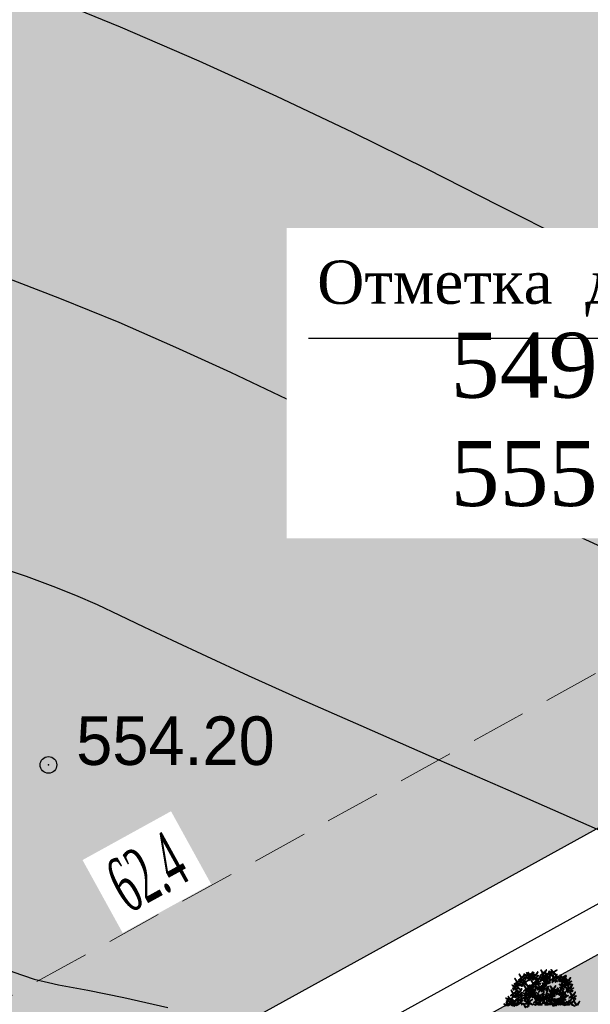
# Model space of a CAD drawing. Extents: x 883 to 364438, y -13 to 4201180.
# Tile 540 of 607: x 364191 to 364201, y 4200876 to 4200893. Entities that reach past the tile are written whole.
import ezdxf
from ezdxf import colors
from ezdxf.entities.mleader import LeaderData, LeaderLine
from ezdxf.math import Vec2, Vec3

# ---------------------------------------------------------------- set-up
doc = ezdxf.new("R2010")
doc.units = 0
doc.header["$LTSCALE"] = 0.5
doc.header["$MEASUREMENT"] = 0
doc.header["$PDMODE"] = 32
doc.header["$PDSIZE"] = 0.3
doc.linetypes.add('CONTI', pattern=[0])
doc.linetypes.add('G_BUILDING_LINE', pattern=[3, 2, -1])
for name, color, linetype in [('(004) Точки рельефа', 7, 'Continuous'), ('00', 7, 'Continuous'), ('GORIZDEFAULT', 32, 'CONTI'), ('PI_TTDEFAULT', 5, 'CONTI')]:
    doc.layers.add(name, color=color, linetype=linetype)
for name, color, linetype, lineweight in [('(032) Горизонтали утолщенные', 32, 'Continuous', 30), ('.', 7, 'Continuous', 15), ('L-tree', 102, 'Continuous', 35)]:
    doc.layers.add(name, color=color, linetype=linetype, lineweight=lineweight)
doc.styles.add('D-431', font='d431.ttf')
doc.styles.get("Standard").update_dxf_attribs({"font": 'times.ttf'})
doc.styles.add('TimesNewRomanCyr', font='times.ttf', dxfattribs={"width": 0.5, "height": 1})
doc.linetypes.add('ограждение2', pattern='A,0.25,-0.1,[132,ltypeshp.shx,S=0.1,R=0,X=-0.1,Y=0],-0.1,1', length=1.45)
doc.dimstyles.new('GENPLAN1', dxfattribs={"dimscale": 0.5, "dimtxt": 1, "dimasz": 1.2, "dimexe": 1.3, "dimexo": 1.5, "dimgap": 0.5, "dimtad": 1, "dimdec": 1, "dimzin": 0, "dimdsep": 46, "dimtxsty": 'TimesNewRomanCyr', "dimblk1": 'OBLIQUE', "dimblk2": 'OBLIQUE', "dimsah": 1, "dimcen": 1, "dimadec": 0, "dimazin": 0, "dimtfac": 0.75, "dimtdec": 1, "dimtix": 1, "dimtmove": 0, "dimatfit": 3, "dimfxl": 1, "dimtvp": 1.2, "dimtfill": 1, "dimlwd": 0, "dimlwe": 0, "dimarcsym": 0})

# ---------------------------------------------------------------- blocks, each defined once
blk = doc.blocks.new('gergrgrre')
at = {"layer": '(032) Горизонтали утолщенные', "color": 32}
blk.add_polyline3d([(360475.12, 4200882.79, 554), (360476.94, 4200882.43, 554), (360479.05, 4200881.96, 554), (360481.34, 4200881.4, 554), (360483.68, 4200880.77, 554), (360485.96, 4200880.12, 554), (360488.07, 4200879.47, 554), (360489.9, 4200878.85, 554), (360491.35, 4200878.29, 554), (360492.46, 4200877.8, 554), (360493.3, 4200877.37, 554), (360493.92, 4200876.99, 554), (360494.39, 4200876.69, 554), (360494.77, 4200876.44, 554), (360495.12, 4200876.25, 554), (360495.5, 4200876.12, 554), (360495.94, 4200876.02, 554), (360496.47, 4200875.92, 554), (360497.12, 4200875.79, 554), (360497.91, 4200875.61, 554)], dxfattribs=at)
at = {"layer": 'GORIZDEFAULT', "color": 32}
for points in [[(360495.65, 4200893.86, 555.5), (360497.05, 4200893.28, 555.5), (360498.47, 4200892.67, 555.5), (360499.87, 4200892.03, 555.5), (360501.24, 4200891.38, 555.5), (360502.58, 4200890.72, 555.5), (360503.87, 4200890.07, 555.5), (360505.11, 4200889.44, 555.5), (360506.29, 4200888.84, 555.5), (360507.4, 4200888.28, 555.5), (360508.44, 4200887.78, 555.5), (360509.43, 4200887.31, 555.5), (360510.43, 4200886.86, 555.5), (360511.45, 4200886.41, 555.5), (360512.55, 4200885.94, 555.5), (360513.76, 4200885.43, 555.5), (360515.11, 4200884.86, 555.5), (360516.63, 4200884.22, 555.5)], [(360494.85, 4200888.82, 555), (360495.96, 4200888.39, 555), (360497.03, 4200887.96, 555), (360498.05, 4200887.51, 555), (360499.04, 4200887.06, 555), (360500.05, 4200886.58, 555), (360501.09, 4200886.08, 555), (360502.21, 4200885.54, 555), (360503.44, 4200884.96, 555), (360504.81, 4200884.33, 555), (360506.35, 4200883.63, 555), (360508.02, 4200882.9, 555), (360509.76, 4200882.14, 555), (360511.53, 4200881.39, 555), (360513.27, 4200880.65, 555), (360514.93, 4200879.95, 555), (360516.45, 4200879.31, 555)], [(360494.79, 4200883.57, 554.5), (360495.36, 4200883.38, 554.5), (360495.84, 4200883.2, 554.5), (360496.25, 4200883.04, 554.5), (360496.64, 4200882.87, 554.5), (360497.04, 4200882.68, 554.5), (360497.48, 4200882.47, 554.5), (360497.99, 4200882.23, 554.5), (360498.61, 4200881.94, 554.5), (360499.36, 4200881.59, 554.5), (360500.28, 4200881.18, 554.5), (360501.39, 4200880.69, 554.5), (360502.66, 4200880.13, 554.5), (360504.04, 4200879.53, 554.5), (360505.5, 4200878.89, 554.5), (360506.99, 4200878.23, 554.5), (360508.48, 4200877.58, 554.5), (360509.92, 4200876.93, 554.5), (360511.27, 4200876.31, 554.5), (360512.54, 4200875.73, 554.5), (360513.72, 4200875.17, 554.5)]]:
    blk.add_polyline3d(points, dxfattribs=at)
at = {"layer": 'PI_TTDEFAULT', "color": 5}
blk.add_point((360495.76, 4200879.98, 554.2), dxfattribs=at)
at = {"layer": '(004) Точки рельефа', "style": 'D-431'}
blk.add_text('554.20', height=0.875, dxfattribs=at).set_placement((360496.26, 4200879.98))
blk = doc.blocks.new('_Oblique')
at = {"color": 0, "linetype": 'ByBlock', "lineweight": -2}
blk.add_line((-0.5, -0.5), (0.5, 0.5), dxfattribs=at)
blk = doc.blocks.new('*D490')
at = {"color": 0, "linetype": 'G_BUILDING_LINE', "lineweight": 0, "transparency": 16777216}
for p, q in [((364222.222, 4200889.883), (364220.505, 4200892.998)), ((364166.19, 4200862.319), (364220.819, 4200892.429)), ((364167.593, 4200859.774), (364165.877, 4200862.889))]:
    blk.add_line(p, q, dxfattribs=at)
at = {"layer": 'Defpoints', "color": 0, "linetype": 'Continuous', "lineweight": 30, "transparency": 16777216}
for p in [(364220.819, 4200892.429), (364222.584, 4200889.226), (364167.955, 4200859.117)]:
    blk.add_point(p, dxfattribs=at)
at = {"color": 0, "linetype": 'Continuous', "lineweight": 0, "transparency": 16777216, "xscale": 0.6, "yscale": 0.6, "zscale": 0.6}
for p, rotation in [((364220.819, 4200892.429), 28.86185419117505), ((364166.19, 4200862.319), 208.8618541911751)]:
    blk.add_blockref('_Oblique', p, dxfattribs=dict(at, rotation=rotation))
at = {"color": 0, "linetype": 'Continuous', "lineweight": 30, "transparency": 16777216, "insert": (364193.138, 4200878.04), "char_height": 1, "attachment_point": 5, "rotation": 28.8619, "style": 'TimesNewRomanCyr', "bg_fill": 3, "box_fill_scale": 1.25, "bg_fill_color": 256, "bg_fill_true_color": 13158600, "bg_fill_transparency": 0}
blk.add_mtext('62.4', dxfattribs=at)
blk = doc.blocks.new('*D637')
at = {"color": 0, "linetype": 'G_BUILDING_LINE', "lineweight": 0, "transparency": 16777216}
for p, q in [((364215.951, 4200880.78), (364215.999, 4200880.692)), ((364172.79, 4200856.146), (364216.313, 4200880.123)), ((364172.428, 4200856.803), (364172.477, 4200856.715))]:
    blk.add_line(p, q, dxfattribs=at)
at = {"layer": 'Defpoints', "color": 0, "linetype": 'Continuous', "lineweight": 30, "transparency": 16777216}
for p in [(364216.313, 4200880.123), (364216.313, 4200880.123), (364172.79, 4200856.146)]:
    blk.add_point(p, dxfattribs=at)
at = {"color": 0, "linetype": 'Continuous', "lineweight": 0, "transparency": 16777216, "xscale": 0.6, "yscale": 0.6, "zscale": 0.6}
for p, rotation in [((364216.313, 4200880.123), 28.85090075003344), ((364172.79, 4200856.146), 208.8509007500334)]:
    blk.add_blockref('_Oblique', p, dxfattribs=dict(at, rotation=rotation))
at = {"color": 0, "linetype": 'Continuous', "lineweight": 30, "transparency": 16777216, "insert": (364194.185, 4200868.8), "char_height": 1, "attachment_point": 5, "rotation": 28.8509, "style": 'TimesNewRomanCyr', "bg_fill": 3, "box_fill_scale": 1.25, "bg_fill_color": 256, "bg_fill_true_color": 13158600, "bg_fill_transparency": 0}
blk.add_mtext('49.7', dxfattribs=at)
blk = doc.blocks.new('shrub3')
at = {"color": 32}
for p, q in [((-68.5, 143.5), (-106.2, 232.3)), ((68.9, 162.4), (98.6, 213.5)), ((-6, -2.5), (-59.9, 126.7)), ((-6, -2.5), (58.7, 140.1)), ((130.9, 52), (217.1, 95.1)), ((7.5, -2.5), (134.1, 54)), ((12.9, -2.5), (147.6, 19)), ((4.8, -21.3), (142.2, -225.9)), ((12.9, -5.2), (169.1, -161.3)), ((58.2, -42.2), (184.8, -55.6)), ((74.3, -125.6), (79.7, -168.6))]:
    blk.add_line(p, q, dxfattribs=at)
at = {"color": 94}
for points in [[(-140.3, 256.1), (-149.5, 258.4), (-144.9, 283.7), (-142.6, 256.1)], [(-133.4, 244.5), (-142.6, 244.5), (-124.1, 272.2), (-133.4, 246.8)], [(-105.6, 248.4), (-117.1, 236.9), (-107.9, 253), (-105.6, 250.7)], [(-93.6, 226.4), (-102.9, 228.7), (-98.3, 254.1), (-96, 226.4)], [(-89.4, 264.5), (-98.6, 266.8), (-94, 292.2), (-91.7, 264.5)], [(-87.1, 246.1), (-94, 213.8), (-96.3, 246.1), (-89.4, 246.1)], [(-82.5, 253), (-91.7, 253), (-73.2, 280.7), (-82.5, 255.3)], [(-43.3, 249.2), (-45.8, 240.1), (-71.1, 245.3), (-43.4, 246.9)], [(-31.6, 255.9), (-31.8, 246.6), (-59, 265.8), (-33.9, 255.9)], [(-24.8, 251.1), (7.3, 243.4), (-25, 241.9), (-24.9, 248.8)], [(13.2, 252.6), (1.6, 241.1), (10.9, 257.2), (13.2, 254.9)], [(29.3, 268.8), (20.1, 271.1), (24.7, 296.4), (27, 268.8)], [(31.6, 250.3), (24.7, 218), (22.4, 250.3), (29.3, 250.3)], [(36.2, 257.2), (27, 257.2), (45.5, 284.9), (36.2, 259.5)], [(56.3, 266.2), (53.8, 257), (28.6, 262.3), (56.3, 263.9)], [(68, 272.8), (67.8, 263.6), (40.6, 282.7), (65.7, 272.9)], [(72.1, 249.6), (83.3, 237.8), (67.4, 247.4), (69.8, 249.7)], [(74.8, 268), (106.9, 260.3), (74.6, 258.8), (74.8, 265.7)], [(105.1, 251.4), (102.6, 242.2), (77.3, 247.4), (105, 249.1)], [(88.7, 222.2), (79.4, 224.5), (84.1, 249.8), (86.4, 222.2)], [(116.8, 258), (116.6, 248.8), (89.4, 267.9), (114.5, 258.1)], [(123.6, 253.2), (155.7, 245.5), (123.4, 244), (123.5, 250.9)], [(156.5, 222.2), (147.3, 224.5), (151.9, 249.8), (154.2, 222.2)], [(-117, 211.6), (-126.2, 213.9), (-121.6, 239.3), (-119.3, 211.6)], [(-109.8, 210.3), (-121.3, 198.7), (-112.1, 214.9), (-109.8, 212.6)], [(-110, 200.1), (-119.3, 200.1), (-100.8, 227.7), (-110, 202.4)], [(-82.5, 177.5), (-82.7, 168.3), (-109.9, 187.5), (-84.8, 177.6)], [(-91.3, 208), (-98.3, 175.7), (-100.6, 208), (-93.6, 208)], [(-86.7, 214.9), (-96, 214.9), (-77.5, 242.6), (-86.7, 217.2)], [(-51.8, 194.2), (-54.3, 185), (-79.6, 190.3), (-51.8, 191.9)], [(-75.7, 172.7), (-43.6, 165), (-75.9, 163.5), (-75.7, 170.4)], [(-40.1, 200.8), (-40.3, 191.6), (-67.5, 210.7), (-42.4, 200.9)], [(-13.6, 217.5), (-16.2, 208.3), (-41.4, 213.6), (-13.7, 215.2)], [(-36.1, 177.6), (-24.8, 165.8), (-40.7, 175.4), (-38.4, 177.7)], [(-33.3, 196), (-1.2, 188.3), (-33.5, 186.8), (-33.3, 193.7)], [(-27.6, 232.7), (-16.3, 220.9), (-32.2, 230.5), (-29.9, 232.7)], [(-4, 156.4), (-4.3, 147.1), (-31.5, 166.3), (-6.4, 156.4)], [(-1.9, 224.1), (-2.2, 214.9), (-29.4, 234), (-4.2, 224.2)], [(2.1, 200.9), (13.3, 189.1), (-2.6, 198.7), (-0.2, 201)], [(4.9, 219.3), (37, 211.6), (4.6, 210.1), (4.8, 217)], [(39.4, 170.9), (36.8, 161.7), (11.6, 167), (39.3, 168.6)], [(51.1, 177.5), (50.8, 168.3), (23.6, 187.5), (48.8, 177.6)], [(57.9, 172.7), (90, 165), (57.6, 163.5), (57.8, 170.4)], [(72.5, 206), (61, 194.5), (70.2, 210.7), (72.5, 208.3)], [(78.1, 150.2), (68.8, 152.5), (73.5, 177.9), (75.8, 150.2)], [(85, 138.7), (75.8, 138.7), (94.2, 166.3), (85, 141)], [(91, 203.7), (84.1, 171.5), (81.8, 203.7), (88.7, 203.7)], [(95.6, 210.7), (86.4, 210.7), (104.8, 238.3), (95.6, 213)], [(120.8, 234.8), (132.1, 223), (116.2, 232.6), (118.5, 234.9)], [(151.7, 192.1), (149.2, 182.9), (124, 188.1), (151.7, 189.8)], [(140.4, 206), (128.8, 194.5), (138.1, 210.7), (140.4, 208.3)], [(163.4, 198.7), (163.2, 189.5), (136, 208.6), (161.1, 198.8)], [(170.8, 164.5), (168.3, 155.4), (143, 160.6), (170.8, 162.2)], [(158.8, 203.7), (151.9, 171.5), (149.6, 203.7), (156.5, 203.7)], [(163.4, 210.7), (154.2, 210.7), (172.7, 238.3), (163.4, 213)], [(182.5, 171.2), (182.3, 162), (155.1, 181.1), (180.2, 171.2)], [(167.5, 175.5), (178.7, 163.7), (162.8, 173.3), (165.2, 175.6)], [(170.2, 193.9), (202.3, 186.2), (170, 184.7), (170.2, 191.6)], [(189.3, 166.4), (221.4, 158.7), (189.1, 157.2), (189.3, 164.1)], [(-78.5, 154.3), (-67.2, 142.5), (-83.1, 152.1), (-80.8, 154.4)], [(-77.8, 107.1), (-45.7, 99.4), (-78, 97.9), (-77.9, 104.8)], [(-52.6, 102.3), (-64.1, 90.8), (-54.9, 106.9), (-52.6, 104.6)], [(-36.4, 118.4), (-45.6, 120.7), (-41, 146.1), (-38.7, 118.4)], [(-15.7, 149.7), (-18.3, 140.6), (-43.5, 145.8), (-15.8, 147.4)], [(-34.1, 100), (-41, 67.7), (-43.3, 100), (-36.4, 100)], [(-29.5, 106.9), (-38.7, 106.9), (-20.2, 134.6), (-29.5, 109.2)], [(0, 133.2), (11.2, 121.3), (-4.7, 131), (-2.3, 133.2)], [(24.5, 120.1), (22, 110.9), (-3.2, 116.2), (24.5, 117.8)], [(2.8, 151.6), (34.8, 143.8), (2.5, 142.3), (2.7, 149.3)], [(36.2, 126.7), (36, 117.5), (8.8, 136.6), (33.9, 126.8)], [(39.4, 113.7), (36.8, 104.6), (11.6, 109.8), (39.3, 111.4)], [(51.1, 120.4), (50.8, 111.1), (23.6, 130.3), (48.8, 120.4)], [(40.3, 103.5), (51.5, 91.7), (35.6, 101.3), (38, 103.6)], [(48.4, 63.4), (39.2, 65.7), (43.8, 91), (46.1, 63.4)], [(43, 121.9), (75.1, 114.2), (42.8, 112.7), (43, 119.6)], [(55.1, 154.3), (66.3, 142.5), (50.4, 152.1), (52.8, 154.4)], [(61.9, 134), (50.4, 122.5), (59.6, 138.7), (61.9, 136.4)], [(55.1, 97.2), (66.3, 85.3), (50.4, 95), (52.8, 97.2)], [(57.9, 115.6), (90, 107.8), (57.6, 106.3), (57.8, 113.3)], [(80.4, 131.7), (73.5, 99.5), (71.2, 131.7), (78.1, 131.7)], [(105.1, 139.1), (102.6, 130), (77.3, 135.2), (105, 136.8)], [(114.7, 82.3), (114.4, 73), (87.2, 92.2), (112.4, 82.3)], [(116.8, 145.8), (116.6, 136.5), (89.4, 155.7), (114.5, 145.8)], [(141.1, 128.6), (138.6, 119.4), (113.4, 124.6), (141.1, 126.2)], [(120.8, 122.6), (132.1, 110.8), (116.2, 120.4), (118.5, 122.6)], [(123.6, 141), (155.7, 133.3), (123.4, 131.8), (123.5, 138.7)], [(152.8, 135.2), (152.6, 126), (125.4, 145.1), (150.5, 135.2)], [(156.9, 112), (168.1, 100.2), (152.2, 109.8), (154.6, 112)], [(159.6, 130.4), (191.7, 122.7), (159.4, 121.2), (159.6, 128.1)], [(184.9, 85.3), (173.3, 73.8), (182.6, 90), (184.9, 87.7)], [(186.5, 148), (197.8, 136.2), (181.9, 145.8), (184.2, 148)], [(201, 101.5), (191.8, 103.8), (196.4, 129.2), (198.7, 101.5)], [(219.6, 109.5), (217, 100.3), (191.8, 105.6), (219.5, 107.2)], [(203.3, 83), (196.4, 50.8), (194.1, 83), (201, 83)], [(208, 90), (198.7, 90), (217.2, 117.6), (208, 92.3)], [(231.3, 116.1), (231, 106.9), (203.8, 126.1), (229, 116.2)], [(233.4, 84.4), (233.2, 75.1), (206, 94.3), (231.1, 84.4)], [(235.3, 92.9), (246.5, 81.1), (230.6, 90.7), (233, 93)], [(238.1, 111.3), (270.2, 103.6), (237.8, 102.1), (238, 109)], [(-7.3, 52.3), (-9.8, 43.2), (-35, 48.4), (-7.3, 50)], [(4.4, 59), (4.2, 49.7), (-23, 68.9), (2.1, 59)], [(8.5, 35.8), (19.7, 23.9), (3.8, 33.6), (6.2, 35.8)], [(11.2, 54.2), (43.3, 46.4), (11, 44.9), (11.2, 51.9)], [(32.2, 47.2), (20.7, 35.7), (29.9, 51.8), (32.2, 49.5)], [(38.6, 7), (27.1, -4.5), (36.3, 11.6), (38.6, 9.3)], [(50.7, 44.9), (43.8, 12.6), (41.5, 44.9), (48.4, 44.9)], [(54.8, 23.1), (45.5, 25.5), (50.1, 50.8), (52.5, 23.1)], [(55.3, 51.8), (46.1, 51.8), (64.6, 79.5), (55.3, 54.2)], [(57.1, 4.7), (50.1, -27.6), (47.8, 4.7), (54.8, 4.7)], [(61.7, 11.6), (52.5, 11.6), (70.9, 39.3), (61.7, 13.9)], [(103, 75.6), (100.4, 66.4), (75.2, 71.7), (102.9, 73.3)], [(86.6, -10.7), (77.3, -8.4), (81.9, 16.9), (84.3, -10.7)], [(93.5, -22.3), (84.3, -22.3), (102.7, 5.4), (93.5, -20)], [(128.4, 50.2), (125.9, 41), (100.6, 46.3), (128.4, 47.9)], [(140.1, 56.8), (139.9, 47.6), (112.7, 66.8), (137.8, 56.9)], [(118.7, 59.1), (129.9, 47.2), (114, 56.9), (116.4, 59.1)], [(121.5, 77.5), (153.6, 69.7), (121.2, 68.2), (121.4, 75.2)], [(144.1, 33.6), (155.4, 21.8), (139.5, 31.5), (141.8, 33.7)], [(146.9, 52.1), (179, 44.3), (146.7, 42.8), (146.9, 49.7)], [(187.8, 60.8), (185.2, 51.6), (160, 56.9), (187.7, 58.5)], [(199.5, 67.4), (199.2, 58.2), (172, 77.4), (197.2, 67.5)], [(221.7, 77.7), (219.2, 68.6), (193.9, 73.8), (221.6, 75.4)], [(225.9, 14.2), (223.4, 5), (198.2, 10.3), (225.9, 11.9)], [(203.5, 44.2), (214.7, 32.4), (198.8, 42), (201.2, 44.3)], [(206.3, 62.6), (238.4, 54.9), (206, 53.4), (206.2, 60.3)], [(237.6, 20.8), (237.4, 11.6), (210.2, 30.8), (235.3, 20.9)], [(237.4, 61.2), (248.7, 49.3), (232.8, 59), (235.1, 61.2)], [(240.2, 79.6), (272.3, 71.8), (240, 70.3), (240.1, 77.3)], [(244.4, 16.1), (276.5, 8.3), (244.2, 6.8), (244.4, 13.8)], [(257, 36.6), (245.4, 25.1), (254.7, 41.3), (257, 39)], [(273.1, 52.8), (263.9, 55.1), (268.5, 80.5), (270.8, 52.8)], [(275.4, 34.3), (268.5, 2.1), (266.2, 34.3), (273.1, 34.3)], [(280, 41.3), (270.8, 41.3), (289.3, 68.9), (280, 43.6)], [(20.8, -34), (11.6, -31.7), (16.2, -6.4), (18.5, -34)], [(27.8, -45.6), (18.5, -45.6), (37, -17.9), (27.8, -43.2)], [(70.4, -26.9), (58.9, -38.4), (68.1, -22.3), (70.4, -24.6)], [(73.8, -82.7), (64.6, -80.4), (69.2, -55.1), (71.5, -82.7)], [(80.8, -94.3), (71.5, -94.3), (90, -66.6), (80.8, -91.9)], [(107.2, -26), (104.7, -35.2), (79.4, -29.9), (107.2, -28.3)], [(88.9, -29.2), (81.9, -61.5), (79.6, -29.2), (86.6, -29.2)], [(118.9, -19.4), (118.7, -28.6), (91.5, -9.5), (116.6, -19.3)], [(136.9, -19.7), (134.4, -28.8), (109.1, -23.6), (136.8, -22)], [(122.9, -42.6), (134.2, -54.4), (118.3, -44.8), (120.6, -42.5)], [(148.6, -13), (148.4, -22.3), (121.2, -3.1), (146.3, -13)], [(125.7, -24.2), (157.8, -31.9), (125.5, -33.4), (125.7, -26.5)], [(144.6, -79.8), (133.1, -91.3), (142.3, -75.2), (144.6, -77.5)], [(152.6, -36.2), (163.9, -48.1), (148, -38.4), (150.3, -36.2)], [(160.8, -63.7), (151.5, -61.4), (156.1, -36), (158.5, -63.7)], [(155.4, -17.8), (187.5, -25.6), (155.2, -27.1), (155.3, -20.1)], [(165, -106), (155.8, -103.7), (160.4, -78.3), (162.7, -106)], [(167.7, -75.2), (158.5, -75.2), (176.9, -47.5), (167.7, -72.9)], [(218, -74.3), (208.8, -71.9), (213.4, -46.6), (215.7, -74.3)], [(224.9, -85.8), (215.7, -85.8), (234.2, -58.1), (224.9, -83.5)], [(251.4, -59.9), (248.8, -69.1), (223.6, -63.8), (251.3, -62.2)], [(263.1, -53.3), (262.8, -62.5), (235.6, -43.3), (260.8, -53.2)], [(241.7, -2.3), (252.9, -14.2), (237, -4.5), (239.4, -2.3)], [(267.3, -91.4), (267.1, -100.6), (239.9, -81.5), (265, -91.3)], [(252.7, -50.2), (241.2, -61.7), (250.4, -45.6), (252.7, -47.9)], [(268.9, -34), (259.6, -31.7), (264.3, -6.4), (266.6, -34)], [(271.2, -52.5), (264.3, -84.8), (262, -52.5), (268.9, -52.5)], [(267.1, -76.5), (278.3, -88.3), (262.4, -78.6), (264.8, -76.4)], [(275.8, -45.6), (266.6, -45.6), (285, -17.9), (275.8, -43.2)], [(269.9, -58.1), (302, -65.8), (269.6, -67.3), (269.8, -60.4)], [(38.8, -89.8), (70.9, -97.5), (38.6, -99), (38.7, -92.1)], [(57.7, -98.9), (46.1, -110.4), (55.4, -94.3), (57.7, -96.6)], [(69.6, -127.2), (60.4, -124.9), (65, -99.5), (67.3, -127.2)], [(76.1, -101.2), (69.2, -133.5), (66.9, -101.2), (73.8, -101.2)], [(76.5, -138.7), (67.3, -138.7), (85.8, -111), (76.5, -136.4)], [(86.6, -120.8), (77.3, -118.5), (81.9, -93.2), (84.3, -120.8)], [(88.9, -139.3), (81.9, -171.6), (79.6, -139.3), (86.6, -139.3)], [(93.5, -132.4), (84.3, -132.4), (102.7, -104.7), (93.5, -130.1)], [(122.1, -119.2), (119.5, -128.4), (94.3, -123.1), (122, -121.5)], [(133.8, -112.5), (133.5, -121.8), (106.3, -102.6), (131.4, -112.5)], [(137.8, -135.7), (149, -147.6), (133.1, -137.9), (135.5, -135.7)], [(148.8, -122.2), (137.3, -133.7), (146.5, -117.5), (148.8, -119.9)], [(140.6, -117.3), (172.6, -125.1), (140.3, -126.6), (140.5, -119.6)], [(163.1, -82.1), (156.1, -114.4), (153.8, -82.1), (160.8, -82.1)], [(167.3, -124.5), (160.4, -156.7), (158.1, -124.5), (165, -124.5)], [(171.9, -117.5), (162.7, -117.5), (181.2, -89.9), (171.9, -115.2)], [(213.2, -138.2), (210.7, -147.4), (185.4, -142.2), (213.2, -140.5)], [(201.8, -90.4), (190.3, -101.9), (199.5, -85.8), (201.8, -88.1)], [(224.9, -131.6), (224.7, -140.8), (197.5, -121.7), (222.6, -131.5)], [(220.3, -92.7), (213.4, -125), (211.1, -92.7), (218, -92.7)], [(228.9, -154.8), (240.2, -166.6), (224.3, -157), (226.6, -154.7)], [(255.6, -98), (253.1, -107.2), (227.8, -101.9), (255.6, -100.3)], [(231.7, -136.4), (263.8, -144.1), (231.5, -145.6), (231.7, -138.7)], [(271.3, -114.6), (282.6, -126.4), (266.7, -116.8), (269, -114.5)], [(274.1, -96.2), (306.2, -103.9), (273.9, -105.4), (274.1, -98.5)]]:
    blk.add_lwpolyline(points, dxfattribs=at)
at = {"color": 20}
for points in [[(-135.7, 239.9), (-105.7, 228.4), (-135.7, 246.8), (-135.7, 239.9)], [(-114.8, 257.6), (-124, 266.8), (-124, 262.2), (-117.1, 257.6)], [(-98.6, 259.9), (-114.8, 276.1), (-105.6, 257.6), (-100.9, 259.9)], [(-84.8, 248.4), (-54.8, 236.9), (-84.8, 255.3), (-84.8, 248.4)], [(-27.1, 253.5), (-14.8, 283.2), (-34, 253.6), (-27.1, 253.5)], [(3.9, 261.8), (-5.3, 271.1), (-5.3, 266.5), (1.6, 261.8)], [(2.6, 221.7), (14.9, 251.4), (-4.3, 221.9), (2.6, 221.7)], [(20.1, 264.2), (3.9, 280.3), (13.2, 261.8), (17.8, 264.2)], [(33.9, 252.6), (63.9, 241.1), (33.9, 259.5), (33.9, 252.6)], [(60.7, 256.8), (44.2, 241.1), (62.8, 249.9), (60.7, 254.5)], [(72.6, 270.4), (84.9, 300.1), (65.7, 270.6), (72.6, 270.4)], [(121.3, 255.6), (133.6, 285.3), (114.4, 255.7), (121.3, 255.6)], [(-102.9, 221.8), (-119, 237.9), (-109.8, 219.5), (-105.2, 221.8)], [(-112.3, 195.5), (-82.3, 183.9), (-112.3, 202.4), (-112.3, 195.5)], [(-89, 210.3), (-59, 198.7), (-89, 217.2), (-89, 210.3)], [(-77.9, 175.1), (-65.7, 204.8), (-84.9, 175.3), (-77.9, 175.1)], [(-47.4, 184.8), (-63.9, 169.1), (-45.3, 177.9), (-47.5, 182.5)], [(-38.9, 239.9), (-55.5, 224.1), (-36.8, 232.9), (-39, 237.6)], [(-45.5, 168.6), (-55, 159.6), (-50.3, 159.5), (-45.6, 166.3)], [(-37, 223.7), (-46.5, 214.7), (-41.9, 214.6), (-37.1, 221.4)], [(-35.5, 198.4), (-23.3, 228.1), (-42.5, 198.6), (-35.5, 198.4)], [(-9.2, 208.1), (-25.8, 192.4), (-7.1, 201.2), (-9.3, 205.8)], [(-7.3, 191.9), (-16.8, 182.9), (-12.2, 182.8), (-7.4, 189.6)], [(0.5, 153.9), (12.8, 183.7), (-6.4, 154.1), (0.5, 153.9)], [(55.6, 175.1), (67.9, 204.8), (48.7, 175.3), (55.6, 175.1)], [(62.6, 240.6), (53.2, 231.6), (57.8, 231.5), (62.6, 238.3)], [(63.3, 215.3), (54.1, 224.5), (54.1, 219.9), (61, 215.3)], [(79.4, 217.6), (63.3, 233.7), (72.5, 215.3), (77.1, 217.6)], [(109.5, 242), (92.9, 226.3), (111.6, 235), (109.4, 239.7)], [(93.3, 206), (123.3, 194.5), (93.3, 213), (93.3, 206)], [(111.4, 225.8), (101.9, 216.8), (106.5, 216.7), (111.3, 223.5)], [(121.3, 143.4), (133.6, 173.1), (114.4, 143.5), (121.3, 143.4)], [(131.1, 215.3), (121.9, 224.5), (121.9, 219.9), (128.8, 215.3)], [(147.3, 217.6), (131.1, 233.7), (140.4, 215.3), (145, 217.6)], [(156.1, 182.7), (139.6, 167), (158.2, 175.7), (156.1, 180.4)], [(158, 166.5), (148.6, 157.5), (153.2, 157.4), (158, 164.2)], [(168, 196.3), (180.3, 226), (161.1, 196.5), (168, 196.3)], [(161.1, 206), (191.1, 194.5), (161.1, 213), (161.1, 206)], [(187.1, 168.8), (199.3, 198.5), (180.1, 168.9), (187.1, 168.8)], [(-80.1, 109.5), (-67.8, 139.2), (-87, 109.6), (-80.1, 109.5)], [(-45.6, 113.8), (-61.8, 130), (-52.6, 111.5), (-47.9, 113.8)], [(-31.8, 102.3), (-1.8, 90.8), (-31.8, 109.2), (-31.8, 102.3)], [(-11.4, 140.4), (-27.9, 124.6), (-9.2, 133.4), (-11.4, 138.1)], [(-9.5, 124.2), (-18.9, 115.2), (-14.3, 115), (-9.5, 121.9)], [(9, 56.5), (21.3, 86.3), (2.1, 56.7), (9, 56.5)], [(28.9, 110.7), (12.4, 95), (31, 103.8), (28.9, 108.4)], [(30.8, 94.5), (21.4, 85.5), (26, 85.4), (30.8, 92.2)], [(43.8, 161.6), (27.2, 145.8), (45.9, 154.6), (43.7, 159.2)], [(43.8, 104.4), (27.2, 88.6), (45.9, 97.4), (43.7, 102.1)], [(40.8, 124.3), (53.1, 154), (33.9, 124.5), (40.8, 124.3)], [(45.7, 145.3), (36.2, 136.3), (40.8, 136.2), (45.6, 143)], [(45.7, 88.2), (36.2, 79.2), (40.8, 79.1), (45.6, 85.9)], [(52.7, 143.3), (43.5, 152.5), (43.5, 147.9), (50.4, 143.3)], [(55.6, 117.9), (67.9, 147.7), (48.7, 118.1), (55.6, 117.9)], [(68.8, 145.6), (52.7, 161.7), (61.9, 143.3), (66.5, 145.6)], [(82.7, 134), (112.7, 122.5), (82.7, 141), (82.7, 134)], [(109.5, 129.8), (92.9, 114), (111.6, 122.8), (109.4, 127.5)], [(111.4, 113.6), (101.9, 104.6), (106.5, 104.5), (111.3, 111.3)], [(119.2, 79.8), (131.5, 109.5), (112.3, 80), (119.2, 79.8)], [(145.5, 119.2), (129, 103.5), (147.6, 112.2), (145.5, 116.9)], [(144.7, 54.4), (156.9, 84.1), (137.7, 54.6), (144.7, 54.4)], [(147.4, 103), (138, 94), (142.6, 93.9), (147.4, 100.7)], [(157.4, 132.8), (169.7, 162.5), (150.5, 132.9), (157.4, 132.8)], [(175.2, 155.2), (158.7, 139.4), (177.3, 148.2), (175.1, 152.9)], [(175.6, 94.6), (166.4, 103.8), (166.4, 99.2), (173.3, 94.6)], [(177.1, 139), (167.6, 130), (172.3, 129.9), (177, 136.7)], [(191.8, 96.9), (175.6, 113), (184.9, 94.6), (189.5, 96.9)], [(204, 65), (216.3, 94.7), (197.1, 65.2), (204, 65)], [(205.7, 85.3), (235.7, 73.8), (205.7, 92.3), (205.7, 85.3)], [(224, 100.1), (207.4, 84.4), (226.1, 93.2), (223.9, 97.8)], [(225.9, 83.9), (216.4, 74.9), (221, 74.8), (225.8, 81.6)], [(235.8, 113.7), (248.1, 143.4), (228.9, 113.9), (235.8, 113.7)], [(237.9, 81.9), (250.2, 111.7), (231, 82.1), (237.9, 81.9)], [(-2.9, 43), (-19.4, 27.2), (-0.8, 36), (-2.9, 40.7)], [(-1, 26.8), (-10.4, 17.8), (-5.8, 17.6), (-1, 24.5)], [(23, 56.5), (13.8, 65.7), (13.8, 61.1), (20.7, 56.5)], [(29.4, 16.2), (20.1, 25.5), (20.1, 20.8), (27.1, 16.2)], [(39.2, 58.8), (23, 74.9), (32.2, 56.5), (36.9, 58.8)], [(45.5, 18.5), (29.4, 34.7), (38.6, 16.2), (43.2, 18.5)], [(53, 47.2), (83, 35.7), (53, 54.2), (53, 47.2)], [(59.4, 7), (89.4, -4.5), (59.4, 13.9), (59.4, 7)], [(77.3, -15.3), (61.2, 0.8), (70.4, -17.7), (75, -15.3)], [(107.4, 66.3), (90.8, 50.5), (109.5, 59.3), (107.3, 64)], [(109.3, 50.1), (99.8, 41.1), (104.4, 40.9), (109.2, 47.7)], [(132.8, 40.9), (116.3, 25.1), (134.9, 33.9), (132.7, 38.6)], [(123.5, -21.8), (135.7, 7.9), (116.5, -21.6), (123.5, -21.8)], [(134.7, 24.6), (125.2, 15.6), (129.9, 15.5), (134.6, 22.3)], [(153.1, -15.5), (165.4, 14.3), (146.2, -15.3), (153.1, -15.5)], [(192.2, 51.4), (175.6, 35.7), (194.3, 44.5), (192.1, 49.1)], [(194.1, 35.2), (184.6, 26.2), (189.2, 26.1), (194, 32.9)], [(226.1, 68.4), (209.5, 52.6), (228.2, 61.4), (226, 66.1)], [(230.3, 4.9), (213.8, -10.9), (232.4, -2.1), (230.3, 2.6)], [(228, 52.2), (218.5, 43.2), (223.1, 43.1), (227.9, 49.9)], [(242.2, 18.4), (254.5, 48.1), (235.3, 18.6), (242.2, 18.4)], [(247.7, 45.9), (238.5, 55.1), (238.5, 50.5), (245.4, 45.9)], [(263.9, 48.2), (247.7, 64.3), (257, 45.9), (261.6, 48.2)], [(277.7, 36.6), (307.7, 25.1), (277.7, 43.6), (277.7, 36.6)], [(25.5, -50.2), (55.5, -61.7), (25.5, -43.2), (25.5, -50.2)], [(36.5, -87.4), (48.8, -57.7), (29.6, -87.3), (36.5, -87.4)], [(48.4, -89.6), (39.2, -80.4), (39.2, -85), (46.1, -89.6)], [(64.6, -87.3), (48.4, -71.2), (57.7, -89.6), (62.3, -87.3)], [(61.2, -17.7), (51.9, -8.4), (51.9, -13), (58.9, -17.7)], [(91.2, -26.9), (121.2, -38.4), (91.2, -20), (91.2, -26.9)], [(111.6, -35.4), (95.1, -51.1), (113.7, -42.3), (111.5, -37.7)], [(113.5, -51.6), (104, -60.6), (108.7, -60.7), (113.4, -53.9)], [(141.3, -29), (124.7, -44.8), (143.4, -36), (141.2, -31.3)], [(135.4, -70.6), (126.1, -61.4), (126.1, -66), (133.1, -70.6)], [(143.2, -45.2), (133.7, -54.2), (138.3, -54.3), (143.1, -47.5)], [(151.5, -68.3), (135.4, -52.1), (144.6, -70.6), (149.2, -68.3)], [(165.4, -79.8), (195.4, -91.3), (165.4, -72.9), (165.4, -79.8)], [(192.6, -81.2), (183.4, -71.9), (183.4, -76.6), (190.3, -81.2)], [(208.8, -78.9), (192.6, -62.7), (201.8, -81.2), (206.5, -78.9)], [(232.2, -11.3), (222.8, -20.3), (227.4, -20.5), (232.2, -13.7)], [(243.5, -40.9), (234.3, -31.7), (234.3, -36.3), (241.2, -40.9)], [(255.8, -69.2), (239.2, -85), (257.9, -76.2), (255.7, -71.6)], [(259.6, -38.6), (243.5, -22.5), (252.7, -40.9), (257.3, -38.6)], [(267.6, -55.7), (279.9, -26), (260.7, -55.5), (267.6, -55.7)], [(271.9, -93.8), (284.1, -64.1), (264.9, -93.6), (271.9, -93.8)], [(273.5, -50.2), (303.5, -61.7), (273.5, -43.2), (273.5, -50.2)], [(77.3, -125.4), (61.2, -109.3), (70.4, -127.8), (75, -125.4)], [(74.2, -143.3), (104.2, -154.9), (74.2, -136.4), (74.2, -143.3)], [(78.5, -98.9), (108.5, -110.4), (78.5, -91.9), (78.5, -98.9)], [(89.5, -174.3), (101.8, -144.5), (82.6, -174.1), (89.5, -174.3)], [(91.2, -137), (121.2, -148.5), (91.2, -130.1), (91.2, -137)], [(126.4, -128.5), (109.9, -144.3), (128.6, -135.5), (126.4, -130.8)], [(128.3, -144.7), (118.9, -153.7), (123.5, -153.9), (128.3, -147.1)], [(139.6, -112.9), (130.4, -103.7), (130.4, -108.3), (137.3, -112.9)], [(138.3, -115), (150.6, -85.3), (131.4, -114.8), (138.3, -115)], [(155.8, -110.6), (139.6, -94.5), (148.8, -112.9), (153.5, -110.6)], [(169.6, -122.2), (199.6, -133.7), (169.6, -115.2), (169.6, -122.2)], [(182.8, -184.8), (195.1, -155.1), (175.9, -184.7), (182.8, -184.8)], [(217.6, -147.6), (201.1, -163.3), (219.7, -154.6), (217.5, -149.9)], [(229.5, -134), (241.7, -104.3), (222.5, -133.9), (229.5, -134)], [(222.6, -90.4), (252.6, -101.9), (222.6, -83.5), (222.6, -90.4)], [(260, -107.4), (243.5, -123.1), (262.1, -114.3), (259.9, -109.7)], [(257.7, -85.5), (248.2, -94.5), (252.8, -94.6), (257.6, -87.8)], [(261.9, -123.6), (252.4, -132.6), (257.1, -132.7), (261.8, -125.9)]]:
    blk.add_lwpolyline(points, dxfattribs=at)
at = {"color": 98}
for points in [[(91.8, -176.6), (123.9, -184.4), (91.6, -185.9), (91.7, -178.9)], [(109.1, -199.6), (93, -183.4), (102.2, -201.9), (106.8, -199.6)], [(118.4, -194.9), (109.1, -192.6), (113.7, -167.3), (116.1, -194.9)], [(120.7, -213.4), (113.7, -245.7), (111.4, -213.4), (118.4, -213.4)], [(125.3, -206.5), (116.1, -206.5), (134.5, -178.8), (125.3, -204.2)], [(123, -211.1), (153, -222.6), (123, -204.2), (123, -211.1)], [(131.9, -252.6), (144.2, -222.9), (125, -252.4), (131.9, -252.6)], [(166.6, -189.1), (164, -198.2), (138.8, -193), (166.5, -191.4)], [(178.3, -182.4), (178, -191.7), (150.8, -172.5), (176, -182.4)], [(171, -198.4), (154.4, -214.2), (173.1, -205.4), (170.9, -200.7)], [(172.9, -214.6), (163.4, -223.6), (168, -223.7), (172.8, -216.9)], [(182.3, -205.6), (193.5, -217.4), (177.6, -207.8), (180, -205.6)], [(185.1, -187.2), (217.2, -194.9), (184.8, -196.4), (185, -189.5)], [(219.5, -163.8), (210, -172.8), (214.7, -172.9), (219.4, -166.1)], [(134.2, -255), (166.3, -262.7), (134, -264.2), (134.1, -257.3)]]:
    blk.add_lwpolyline(points, dxfattribs=at)
blk = doc.blocks.new('*U659')
at = {"layer": 'L-tree', "linetype": 'Continuous', "xscale": 0.002173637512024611, "yscale": 0.002173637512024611, "zscale": 0.002173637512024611, "rotation": 33.3896955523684}
blk.add_blockref('shrub3', (1.084, 1.049), dxfattribs=at)
blk = doc.blocks.new('*U660')
at = {"color": 0, "linetype": 'ByBlock', "lineweight": -2, "transparency": 16777216, "rotation": 28.86185419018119}
blk.add_blockref('*U659', (364199.818, 4200874.224), dxfattribs=at)

msp = doc.modelspace()

# ---------------------------------------------------------------- hatches: boundary and pattern name
at = {"layer": '.', "linetype": 'Continuous', "lineweight": 30, "true_color": 0xafd9aa}
h = msp.add_hatch(color=9, dxfattribs=at)
h.dxf.hatch_style = 1
edge = h.paths.add_edge_path()
edge.add_line((364001.309, 4200879.245), (363996.965, 4200887.127))
edge.add_line((363996.965, 4200887.127), (364078.955, 4200932.309))
edge.add_arc((364081.368, 4200927.93), 5, 28.8577, 118.8577, ccw=False)
edge.add_line((364085.747, 4200930.343), (364234.037, 4200661.248))
edge.add_arc((364229.658, 4200658.834), 5, -61.1423, 28.8577, ccw=False)
edge.add_line((364232.071, 4200654.455), (364150.081, 4200609.273))
edge.add_line((364150.081, 4200609.273), (364145.738, 4200617.156))
edge.add_line((364145.738, 4200617.156), (364224.224, 4200660.407))
edge.add_line((364224.224, 4200660.407), (364079.795, 4200922.496))
edge.add_line((364079.795, 4200922.496), (364001.309, 4200879.245))
edge = h.paths.add_edge_path()
edge.add_line((364419.985, 4200768.285), (364424.329, 4200760.402))
edge.add_line((364424.329, 4200760.402), (364341.549, 4200714.785))
edge.add_arc((364339.135, 4200719.164), 5, 208.8577, 298.8577, ccw=False)
edge.add_line((364334.756, 4200716.751), (364186.466, 4200985.847))
edge.add_arc((364190.845, 4200988.26), 5, 118.8577, 208.8577, ccw=False)
edge.add_line((364188.432, 4200992.639), (364271.213, 4201038.257))
edge.add_line((364271.213, 4201038.257), (364275.556, 4201030.374))
edge.add_line((364275.556, 4201030.374), (364196.279, 4200986.687))
edge.add_line((364196.279, 4200986.687), (364340.708, 4200724.598))
edge.add_line((364340.708, 4200724.598), (364419.985, 4200768.285))
h.paths.add_polyline_path([(363970.661, 4200934.86), (363967.765, 4200940.115), (364242.013, 4201091.244), (364244.909, 4201085.989)])
h.paths.add_polyline_path([(363994.069, 4200892.382), (363976.453, 4200924.35), (364250.701, 4201075.479), (364268.317, 4201043.512)])
edge = h.paths.add_edge_path()
edge.add_line((364331.272, 4200691.995), (364367.434, 4200626.372))
edge.add_line((364367.434, 4200626.372), (364375.316, 4200630.716))
edge.add_line((364375.316, 4200630.716), (364337.224, 4200699.842))
edge.add_arc((364332.845, 4200697.429), 5, 28.8577, 118.8577)
edge.add_line((364330.431, 4200701.808), (364152.977, 4200604.018))
edge.add_line((364152.977, 4200604.018), (364157.321, 4200596.136))
edge.add_line((364157.321, 4200596.136), (364331.272, 4200691.995))
edge = h.paths.add_edge_path()
edge.add_line((364431.569, 4200747.265), (364427.225, 4200755.148))
edge.add_line((364427.225, 4200755.148), (364344.444, 4200709.53))
edge.add_arc((364346.858, 4200705.151), 5, 118.8577, 208.8577)
edge.add_line((364342.479, 4200702.738), (364380.571, 4200633.612))
edge.add_line((364380.571, 4200633.612), (364388.454, 4200637.956))
edge.add_line((364388.454, 4200637.956), (364352.291, 4200703.578))
edge.add_line((364352.291, 4200703.578), (364431.569, 4200747.265))
edge = h.paths.add_edge_path(flags=17)
edge.add_arc((364176.832, 4200980.538), 5, 28.8577, 118.8577)
edge.add_line((364174.419, 4200984.917), (364092.968, 4200940.032))
edge.add_arc((364095.381, 4200935.652), 5, 118.8577, 208.8577)
edge.add_line((364091.002, 4200933.239), (364107.493, 4200903.314))
edge.add_line((364107.493, 4200903.314), (364107.493, 4200903.314))
edge.add_arc((364116.639, 4200910.873), 11.866, 219.5732, 295.217)
edge.add_line((364121.694, 4200900.138), (364131.719, 4200905.663))
edge.add_line((364131.719, 4200905.663), (364129.909, 4200908.947))
edge.add_line((364129.909, 4200908.947), (364139.017, 4200913.966))
edge.add_line((364139.017, 4200913.966), (364127.144, 4200935.512))
edge.add_line((364127.144, 4200935.512), (364140.705, 4200942.985))
edge.add_line((364140.705, 4200942.985), (364135.344, 4200952.772))
edge.add_line((364135.344, 4200952.772), (364156.652, 4200964.445))
edge.add_line((364156.652, 4200964.445), (364161.984, 4200954.711))
edge.add_line((364161.984, 4200954.711), (364168.483, 4200958.292))
edge.add_line((364168.483, 4200958.292), (364180.356, 4200936.747))
edge.add_line((364180.356, 4200936.747), (364189.465, 4200941.766))
edge.add_line((364189.465, 4200941.766), (364191.274, 4200938.482))
edge.add_line((364191.274, 4200938.482), (364192.802, 4200939.324))
edge.add_arc((364186.426, 4200949.331), 11.866, 302.4985, 378.1423)
edge.add_line((364197.702, 4200953.026), (364181.211, 4200982.951))
edge = h.paths.add_edge_path()
edge.add_line((364166.325, 4200859.589), (364222.005, 4200890.277))
edge.add_line((364222.005, 4200890.277), (364223.056, 4200890.857))
edge.add_line((364223.056, 4200890.857), (364248.808, 4200844.115))
edge.add_line((364248.808, 4200844.115), (364250.804, 4200845.215))
edge.add_line((364250.804, 4200845.215), (364242.014, 4200861.166))
edge.add_line((364242.014, 4200861.166), (364246.853, 4200863.833))
edge.add_line((364246.853, 4200863.833), (364209.301, 4200931.978))
edge.add_arc((364202.057, 4200926.931), 8.828, 34.87, 121.2214)
edge.add_line((364197.481, 4200934.481), (364194.412, 4200932.789))
edge.add_line((364194.412, 4200932.789), (364196.222, 4200929.505))
edge.add_line((364196.222, 4200929.505), (364187.113, 4200924.485))
edge.add_line((364187.113, 4200924.485), (364196.09, 4200908.195))
edge.add_line((364196.09, 4200908.195), (364154.751, 4200885.415))
edge.add_line((364154.751, 4200885.415), (364145.774, 4200901.705))
edge.add_line((364145.774, 4200901.705), (364136.666, 4200896.686))
edge.add_line((364136.666, 4200896.686), (364134.856, 4200899.97))
edge.add_line((364134.856, 4200899.97), (364123.288, 4200893.595))
edge.add_arc((364127.227, 4200885.694), 8.828, 116.4941, 202.8455)
edge.add_line((364119.091, 4200882.267), (364239.292, 4200664.143))
edge.add_arc((364243.671, 4200666.557), 5, 208.8577, 298.8577)
edge.add_line((364246.084, 4200662.177), (364327.536, 4200707.063))
edge.add_arc((364325.122, 4200711.442), 5, 298.8577, 388.8577)
edge.add_line((364329.501, 4200713.855), (364259.996, 4200839.984))
edge.add_arc((364257.368, 4200838.536), 3, 28.8577, 118.8577)
edge.add_line((364255.92, 4200841.163), (364251.716, 4200838.847))
edge.add_line((364251.716, 4200838.847), (364262.567, 4200819.156))
edge.add_line((364262.567, 4200819.156), (364261.508, 4200818.592))
edge.add_line((364261.508, 4200818.592), (364306.295, 4200737.318))
edge.add_line((364306.295, 4200737.318), (364319.688, 4200713.014))
edge.add_line((364319.688, 4200713.014), (364245.244, 4200671.99))
edge.add_line((364245.244, 4200671.99), (364187.449, 4200776.868))
edge.add_line((364187.449, 4200776.868), (364206.217, 4200787.21))
edge.add_line((364206.217, 4200787.21), (364166.325, 4200859.589))
at = {"layer": '.', "ltscale": 0.149071}
h = msp.add_hatch(color=256, dxfattribs=at)
h.dxf.hatch_style = 1
h.set_gradient(color1=(51, 204, 0), color2=(51, 204, 0), tint=1)
edge = h.paths.add_edge_path(flags=17)
edge.add_line((364181.334, 4200853.075), (364207.952, 4200804.779))
edge.add_arc((364210.58, 4200806.227), 3, 208.8619, 298.0817)
edge.add_line((364211.992, 4200803.58), (364213.022, 4200804.13))
edge.add_line((364213.022, 4200804.13), (364240.832, 4200818.953))
edge.add_arc((364239.421, 4200821.6), 3, 298.0581, 388.8487)
edge.add_line((364242.048, 4200823.048), (364232.152, 4200841.012))
edge.add_line((364232.152, 4200841.012), (364225.428, 4200837.295))
edge.add_line((364225.428, 4200837.295), (364231.706, 4200825.907))
edge.add_line((364231.706, 4200825.907), (364212.109, 4200815.132))
edge.add_line((364212.109, 4200815.132), (364194.345, 4200847.36))
edge.add_line((364194.345, 4200847.36), (364213.831, 4200858.073))
edge.add_line((364213.831, 4200858.073), (364220.104, 4200846.691))
edge.add_line((364220.104, 4200846.691), (364226.941, 4200850.471))
edge.add_line((364226.941, 4200850.471), (364215.218, 4200871.75))
edge.add_arc((364212.59, 4200870.302), 3, 28.854, 118.8619)
edge.add_line((364211.142, 4200872.929), (364182.513, 4200857.15))
edge.add_arc((364183.961, 4200854.523), 3, 118.8619, 208.8619)
h.paths.add_polyline_path([(364223.816, 4200885.529), (364215.777, 4200881.1), (364222.97, 4200868.093), (364225.932, 4200869.78), (364225.016, 4200871.444), (364228.022, 4200873.045), (364231.302, 4200867.089), (364228.296, 4200865.488), (364227.38, 4200867.152), (364224.405, 4200865.438), (364239.062, 4200838.832), (364247.111, 4200843.263)], flags=17)
h.paths.add_polyline_path([(364253.505, 4200831.533), (364248.484, 4200828.839), (364246.463, 4200832.511), (364243.456, 4200830.855), (364250.837, 4200817.456), (364206.983, 4200794.108), (364171.735, 4200858.06), (364215.253, 4200882.046), (364215.293, 4200881.975), (364218.696, 4200883.85), (364217.714, 4200885.629), (364169.042, 4200858.803), (364206.184, 4200791.414), (364259.894, 4200819.928)])
at = {"layer": '.', "linetype": 'Continuous', "lineweight": 30, "true_color": 0x991b1e}
h = msp.add_hatch(dxfattribs=at)
h.set_pattern_fill('ANSI31', color=244, scale=3, angle=20)
h.set_pattern_definition([(65, (937.88402, 0), (-0.33986542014, 0.158481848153), [])])
edge = h.paths.add_edge_path()
edge.add_line((364171.735, 4200858.06), (364215.253, 4200882.046))
edge.add_line((364215.253, 4200882.046), (364215.293, 4200881.975))
edge.add_line((364215.293, 4200881.975), (364218.695, 4200883.851))
edge.add_line((364218.695, 4200883.851), (364219.178, 4200882.974))
edge.add_line((364219.178, 4200882.974), (364215.78, 4200881.094))
edge.add_line((364215.78, 4200881.094), (364222.97, 4200868.093))
edge.add_line((364222.97, 4200868.093), (364225.932, 4200869.78))
edge.add_line((364225.932, 4200869.78), (364227.38, 4200867.152))
edge.add_line((364227.38, 4200867.152), (364224.405, 4200865.438))
edge.add_line((364224.405, 4200865.438), (364239.053, 4200838.827))
edge.add_line((364239.053, 4200838.827), (364250.804, 4200845.215))
edge.add_line((364250.804, 4200845.215), (364242.014, 4200861.166))
edge.add_line((364242.014, 4200861.166), (364246.853, 4200863.833))
edge.add_line((364246.853, 4200863.833), (364259.996, 4200839.984))
edge.add_arc((364257.368, 4200838.536), 3, 28.8577, 118.8577)
edge.add_line((364255.92, 4200841.163), (364244.711, 4200834.986))
edge.add_line((364244.711, 4200834.986), (364246.165, 4200832.347))
edge.add_line((364246.165, 4200832.347), (364243.456, 4200830.855))
edge.add_line((364243.456, 4200830.855), (364250.837, 4200817.456))
edge.add_line((364250.837, 4200817.456), (364218.224, 4200800.092))
edge.add_line((364218.224, 4200800.092), (364215.397, 4200805.396))
edge.add_line((364215.397, 4200805.396), (364240.832, 4200818.953))
edge.add_arc((364239.421, 4200821.6), 3, 298.0581, 388.8487)
edge.add_line((364242.048, 4200823.048), (364232.152, 4200841.012))
edge.add_line((364232.152, 4200841.012), (364225.428, 4200837.295))
edge.add_line((364225.428, 4200837.295), (364220.104, 4200846.691))
edge.add_line((364220.104, 4200846.691), (364226.941, 4200850.471))
edge.add_line((364226.941, 4200850.471), (364215.218, 4200871.75))
edge.add_arc((364212.59, 4200870.302), 3, 28.854, 118.8619)
edge.add_line((364211.142, 4200872.929), (364182.513, 4200857.15))
edge.add_arc((364183.961, 4200854.523), 3, 118.8619, 208.8619)
edge.add_line((364181.334, 4200853.075), (364186.376, 4200843.926))
edge.add_line((364186.376, 4200843.926), (364181.122, 4200841.03))
edge.add_line((364181.122, 4200841.03), (364171.735, 4200858.06))
edge = h.paths.add_edge_path()
edge.add_line((364181.122, 4200841.03), (364186.376, 4200843.926))
edge.add_line((364186.376, 4200843.926), (364207.952, 4200804.779))
edge.add_arc((364210.58, 4200806.227), 3, 208.8619, 298.0817)
edge.add_line((364211.992, 4200803.58), (364215.397, 4200805.396))
edge.add_line((364215.397, 4200805.396), (364218.224, 4200800.092))
edge.add_line((364218.224, 4200800.092), (364206.983, 4200794.108))
edge.add_line((364206.983, 4200794.108), (364181.122, 4200841.03))

# ---------------------------------------------------------------- linework, layer by layer
at = {"color": 18, "linetype": 'Continuous', "lineweight": 30, "true_color": 0x000000}
msp.add_lwpolyline([(364253.505, 4200831.533), (364248.484, 4200828.839), (364246.463, 4200832.511), (364243.456, 4200830.855), (364250.837, 4200817.456), (364206.983, 4200794.108), (364171.735, 4200858.06), (364215.253, 4200882.046), (364215.293, 4200881.975), (364218.696, 4200883.85), (364217.714, 4200885.629), (364169.042, 4200858.803), (364206.184, 4200791.414), (364259.894, 4200819.928)], close=True, dxfattribs=at)
at = {"layer": '00', "linetype": 'ограждение2', "lineweight": 30, "ltscale": 10}
msp.add_lwpolyline([(364245.789, 4200842.434), (364247.757, 4200843.536), (364222.584, 4200889.226), (364167.955, 4200859.117), (364205.864, 4200790.337), (364260.919, 4200819.638), (364252.975, 4200834.06), (364251.003, 4200832.974)], dxfattribs=at)

# ---------------------------------------------------------------- block references
at = {"linetype": 'Continuous'}
msp.add_blockref('gergrgrre', (3695.599, 0), dxfattribs=at)

# ---------------------------------------------------------------- next in the draw order: dimensions: what is measured, and where the dimension line sits
at = {"color": 5, "linetype": 'Continuous', "lineweight": 30}
dim = msp.add_aligned_dim(p1=(364167.955, 4200859.117), p2=(364222.584, 4200889.226), distance=3.656, dimstyle='GENPLAN1', dxfattribs=at)
dim.commit()
dim.dimension.update_dxf_attribs({"geometry": '*D490', "text_midpoint": (364193.138, 4200878.04)})

# ---------------------------------------------------------------- next in the draw order: linework, layer by layer
msp.add_lwpolyline([(364119.091, 4200882.267), (364239.292, 4200664.143, 0.414214), (364246.084, 4200662.177), (364327.536, 4200707.063, 0.414214), (364329.501, 4200713.855), (364259.996, 4200839.984, 0.414214), (364255.92, 4200841.163), (364251.716, 4200838.847), (364262.567, 4200819.156), (364261.508, 4200818.592), (364306.295, 4200737.318), (364319.688, 4200713.014), (364245.244, 4200671.99), (364187.449, 4200776.868), (364206.217, 4200787.21), (364166.325, 4200859.589), (364222.005, 4200890.277), (364223.056, 4200890.857), (364248.808, 4200844.115), (364250.804, 4200845.215), (364242.014, 4200861.166), (364246.853, 4200863.833), (364209.301, 4200931.978, 0.395683)], format="xyb", dxfattribs=at)

# ---------------------------------------------------------------- next in the draw order: dimensions: what is measured, and where the dimension line sits
dim = msp.add_aligned_dim(p1=(364172.79, 4200856.146), p2=(364216.313, 4200880.123), distance=0, dimstyle='GENPLAN1', dxfattribs=at)
dim.commit()
dim.dimension.update_dxf_attribs({"geometry": '*D637', "text_midpoint": (364194.185, 4200868.8)})

# ---------------------------------------------------------------- next in the draw order: leaders
at = {"lineweight": 30, "ltscale": 3}
ml = msp.add_multileader_mtext('Standard', dxfattribs=at)
ml.set_content('{\\H0.66667x;\\C5;Отметка  дна лотка\\H1.5x;\\C1;\\P549.40\\P\\pq*;\\C256;555.30}', color=256)
ml.set_leader_properties(color=5)
ml.build(insert=Vec2(0, 0))
ml.multileader.update_dxf_attribs({"text_right_attachment_type": 6, "dogleg_length": 0.36, "arrow_head_size": 1.561})
ctx = ml.context
ctx.base_point, ctx.char_height, ctx.arrow_head_size, ctx.landing_gap_size, ctx.plane_origin, ctx.plane_x_axis, ctx.plane_y_axis = Vec3(364196.157, 4200888.473, 1110.5), 1.17061, 1.561, 0.176, Vec3(364161.408, 4200876.789, 1110.5), Vec3(1, 0.000233), Vec3(-0.000233, 1)
ctx.right_attachment, ctx.text_align_type = 6, 1
notes = []
notes.append((ctx, [(1, (1, 1, 0), (364206.281, 4200887.667, 1110.5), (-1, -0.000233), 0.36, [(1, [(364215.371, 4200882.454, 1110.5)], 0, [])])]))
ctx.mtext.insert, ctx.mtext.text_direction, ctx.mtext.rotation, ctx.mtext.width, ctx.mtext.alignment, ctx.mtext.flow_direction = Vec3(364201.039, 4200889.071, 1110.5), Vec3(1, 0.000233), 0.000233, 9.60145, 2, 5
ctx.mtext.has_bg_fill, ctx.mtext.bg_color, ctx.mtext.bg_scale_factor, ctx.mtext.bg_transparency, ctx.mtext.use_window_bg_color = 1, -1027028792, 1.5, 0, 1
for ctx, leaders in notes:
    for number, flags, end, landing, length, lines in leaders:
        leader = LeaderData()
        leader.index, (leader.has_last_leader_line, leader.has_dogleg_vector, leader.attachment_direction) = number, flags
        leader.last_leader_point, leader.dogleg_vector, leader.dogleg_length = Vec3(end), Vec3(landing), length
        for number, points, colour, breaks in lines:
            line = LeaderLine()
            line.index, line.vertices, line.color, line.breaks = number, Vec3.list(points), colors.encode_raw_color(colour), breaks
            leader.lines.append(line)
        ctx.leaders.append(leader)

# ---------------------------------------------------------------- next in the draw order: block references
at = {"color": 5, "linetype": 'Continuous', "lineweight": 30}
msp.add_blockref('*U660', (0, 0), dxfattribs=at)

doc.saveas('drawing.dxf')
